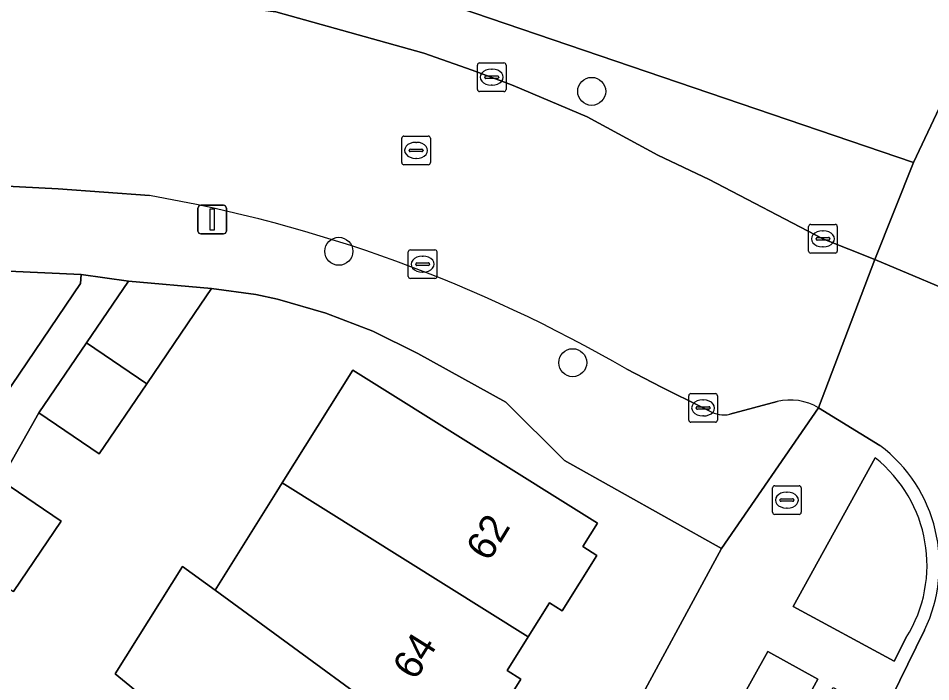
# Model space of a CAD drawing. Extents: x 161354 to 162026, y 386504 to 387460.
# Drawn here: x 161596.6 to 161628.46, y 386906.3 to 386929.48 of the extents above; entities that cross this region are included whole.
import ezdxf

# ---------------------------------------------------------------- set-up
doc = ezdxf.new("R2010")
doc.units = 0
for name, color, linetype in [('IMGEO_Boom', 7, 'Continuous'), ('IMGEO_Brandkraan', 7, 'Continuous'), ('IMGEO_Erf', 7, 'Continuous'), ('IMGEO_Groenvoorziening', 7, 'Continuous'), ('IMGEO_Kolk', 7, 'Continuous'), ('IMGEO_Lichtmast', 7, 'Continuous'), ('IMGEO_Pand', 7, 'Continuous'), ('IMGEO_Pand_nummerreeks', 7, 'Continuous'), ('IMGEO_Rijbaan_lokaal_open', 7, 'Continuous'), ('IMGEO_Rioolput', 7, 'Continuous'), ('IMGEO_Voetpad_open', 7, 'Continuous')]:
    doc.layers.add(name, color=color, linetype=linetype)

msp = doc.modelspace()

# ---------------------------------------------------------------- linework, layer by layer
at = {"layer": 'IMGEO_Boom'}
for centre in [(161616.62, 386926.925), (161607.792, 386921.339), (161615.959, 386917.448)]:
    msp.add_circle(centre, 0.489, dxfattribs=at)
at = {"layer": 'IMGEO_Brandkraan'}
for p, q in [((161622.934, 386912.223), (161622.934, 386913.075)), ((161623.009, 386913.149), (161623.861, 386913.149)), ((161623.935, 386913.075), (161623.935, 386912.223)), ((161623.422, 386912.929), (161623.447, 386912.929)), ((161623.193, 386912.643), (161623.193, 386912.655)), ((161623.631, 386912.606), (161623.233, 386912.606)), ((161623.236, 386912.692), (161623.634, 386912.692)), ((161623.677, 386912.655), (161623.677, 386912.643)), ((161623.861, 386912.149), (161623.009, 386912.149)), ((161623.445, 386912.369), (161623.42, 386912.369))]:
    msp.add_line(p, q, dxfattribs=at)
for points in [[(161622.934, 386912.223), (161622.934, 386913.075)], [(161623.009, 386913.149), (161623.861, 386913.149)], [(161623.935, 386913.075), (161623.935, 386912.223)], [(161623.861, 386912.149), (161623.009, 386912.149)]]:
    msp.add_lwpolyline(points, dxfattribs=at)
for centre, radius, start, end in [((161623.011, 386913.073), 0.0765, 91.552, 178.448), ((161623.011, 386913.073), 0.0765, 91.552, 178.448), ((161623.859, 386913.073), 0.0765, 1.552, 88.448), ((161623.859, 386913.073), 0.0765, 1.552, 88.448), ((161623.233, 386912.652), 0.0403, 85.8775, 175.7526), ((161623.23, 386912.642), 0.0366, 178.938, 274.7102), ((161623.634, 386912.649), 0.043, 264.8664, 352.4533), ((161623.638, 386912.654), 0.0386, 1.7309, 96.639), ((161623.011, 386912.225), 0.0765, 181.552, 268.448), ((161623.011, 386912.225), 0.0765, 181.552, 268.448), ((161623.859, 386912.225), 0.0765, 271.552, 358.448), ((161623.859, 386912.225), 0.0765, 271.552, 358.448)]:
    msp.add_arc(centre, radius, start, end, dxfattribs=at)
for centre, major_axis, ratio, start_param, end_param in [((161623.421, 386912.649), (-0.387, 0.002), 0.722429, 4.712389, 7.853982), ((161623.446, 386912.649), (-0.39, 0.002), 0.717154, 1.570796, 4.712389)]:
    msp.add_ellipse(centre, major_axis=major_axis, ratio=ratio, start_param=start_param, end_param=end_param, dxfattribs=at)
at = {"layer": 'IMGEO_Erf'}
for points in [[(161609.772, 386930.611), (161627.852, 386924.437), (161646.394, 386963.7)], [(161601.088, 386879.5), (161603.425, 386882.36), (161602.205, 386883.499), (161605.511, 386887.3), (161609.426, 386892.17), (161613.199, 386897.541), (161617.812, 386904.79), (161621.155, 386910.96), (161615.666, 386914.035), (161613.626, 386916.073), (161610.545, 386917.769), (161608.974, 386918.547), (161607.34, 386919.182), (161605.655, 386919.668), (161604.896, 386919.835), (161603.346, 386920.042), (161602.754, 386919.169), (161601.089, 386916.715), (161599.424, 386914.261), (161597.317, 386915.691), (161595.992, 386913.34), (161598.099, 386911.91), (161596.434, 386909.456)], [(161601.082, 386905.687), (161599.987, 386906.575), (161602.337, 386910.326), (161603.469, 386909.498), (161605.633, 386912.954), (161605.816, 386913.247), (161608.286, 386917.191), (161616.824, 386911.844), (161616.312, 386911.025), (161616.802, 386910.718), (161615.587, 386908.777), (161615.142, 386909.055), (161614.403, 386907.875), (161613.665, 386906.697), (161614.148, 386906.394), (161612.989, 386904.544)]]:
    msp.add_lwpolyline(points, dxfattribs=at)
at = {"layer": 'IMGEO_Groenvoorziening'}
for points in [[(161626.513, 386914.125), (161623.657, 386908.936)], [(161623.657, 386908.936), (161627.184, 386907.027), (161627.603, 386907.844)]]:
    msp.add_lwpolyline(points, dxfattribs=at)
msp.add_lwpolyline([(161624.515, 386906.389), (161622.768, 386907.364), (161621.746, 386905.523), (161623.499, 386904.549)], close=True, dxfattribs=at)
msp.add_arc((161623.541, 386910.374), 4.786, 328.082, 51.608, dxfattribs=at)
at = {"layer": 'IMGEO_Kolk'}
for p, q in [((161612.63, 386926.993), (161612.63, 386927.845)), ((161612.705, 386927.919), (161613.557, 386927.919)), ((161613.118, 386927.699), (161613.143, 386927.699)), ((161613.631, 386927.845), (161613.631, 386926.993)), ((161612.889, 386927.413), (161612.889, 386927.425)), ((161613.327, 386927.376), (161612.929, 386927.376)), ((161612.932, 386927.462), (161613.33, 386927.462)), ((161613.373, 386927.425), (161613.373, 386927.413)), ((161613.141, 386927.139), (161613.116, 386927.139)), ((161613.557, 386926.919), (161612.705, 386926.919)), ((161624.269, 386922.275), (161625.121, 386922.275)), ((161624.194, 386921.349), (161624.194, 386922.201)), ((161624.682, 386922.055), (161624.707, 386922.055)), ((161625.195, 386922.201), (161625.195, 386921.349)), ((161624.453, 386921.769), (161624.453, 386921.781)), ((161624.891, 386921.732), (161624.493, 386921.732)), ((161624.496, 386921.818), (161624.894, 386921.818)), ((161624.937, 386921.781), (161624.937, 386921.769)), ((161610.218, 386920.463), (161610.218, 386921.315)), ((161610.293, 386921.389), (161611.145, 386921.389)), ((161611.219, 386921.315), (161611.219, 386920.463)), ((161624.705, 386921.495), (161624.68, 386921.495)), ((161610.706, 386921.169), (161610.731, 386921.169)), ((161625.121, 386921.275), (161624.269, 386921.275)), ((161610.477, 386920.883), (161610.477, 386920.895)), ((161610.915, 386920.846), (161610.517, 386920.846)), ((161610.52, 386920.932), (161610.918, 386920.932)), ((161610.961, 386920.895), (161610.961, 386920.883)), ((161611.145, 386920.389), (161610.293, 386920.389)), ((161610.729, 386920.609), (161610.704, 386920.609)), ((161620.01, 386915.441), (161620.01, 386916.293)), ((161620.085, 386916.367), (161620.937, 386916.367)), ((161621.011, 386916.293), (161621.011, 386915.441)), ((161620.312, 386915.91), (161620.71, 386915.91)), ((161620.498, 386916.147), (161620.523, 386916.147)), ((161620.269, 386915.861), (161620.269, 386915.873)), ((161620.707, 386915.824), (161620.309, 386915.824)), ((161620.521, 386915.587), (161620.496, 386915.587)), ((161620.753, 386915.873), (161620.753, 386915.861)), ((161620.937, 386915.367), (161620.085, 386915.367))]:
    msp.add_line(p, q, dxfattribs=at)
for points in [[(161612.63, 386926.993), (161612.63, 386927.845)], [(161612.705, 386927.919), (161613.557, 386927.919)], [(161613.631, 386927.845), (161613.631, 386926.993)], [(161613.557, 386926.919), (161612.705, 386926.919)], [(161624.269, 386922.275), (161625.121, 386922.275)], [(161624.194, 386921.349), (161624.194, 386922.201)], [(161625.195, 386922.201), (161625.195, 386921.349)], [(161610.218, 386920.463), (161610.218, 386921.315)], [(161610.293, 386921.389), (161611.145, 386921.389)], [(161611.219, 386921.315), (161611.219, 386920.463)], [(161625.121, 386921.275), (161624.269, 386921.275)], [(161611.145, 386920.389), (161610.293, 386920.389)], [(161620.01, 386915.441), (161620.01, 386916.293)], [(161620.085, 386916.367), (161620.937, 386916.367)], [(161621.011, 386916.293), (161621.011, 386915.441)], [(161620.937, 386915.367), (161620.085, 386915.367)]]:
    msp.add_lwpolyline(points, dxfattribs=at)
for centre, radius, start, end in [((161612.707, 386927.843), 0.0765, 91.552, 178.448), ((161612.707, 386927.843), 0.0765, 91.552, 178.448), ((161613.555, 386927.843), 0.0765, 1.552, 88.448), ((161613.555, 386927.843), 0.0765, 1.552, 88.448), ((161612.929, 386927.422), 0.0403, 85.8775, 175.7526), ((161612.926, 386927.412), 0.0366, 178.938, 274.7102), ((161613.33, 386927.419), 0.043, 264.8664, 352.4533), ((161613.334, 386927.424), 0.0386, 1.7309, 96.639), ((161612.707, 386926.995), 0.0765, 181.552, 268.448), ((161612.707, 386926.995), 0.0765, 181.552, 268.448), ((161613.555, 386926.995), 0.0765, 271.552, 358.448), ((161613.555, 386926.995), 0.0765, 271.552, 358.448), ((161624.271, 386922.199), 0.0765, 91.552, 178.448), ((161624.271, 386922.199), 0.0765, 91.552, 178.448), ((161625.119, 386922.199), 0.0765, 1.552, 88.448), ((161625.119, 386922.199), 0.0765, 1.552, 88.448), ((161624.493, 386921.778), 0.0403, 85.8775, 175.7526), ((161624.49, 386921.768), 0.0366, 178.938, 274.7102), ((161624.894, 386921.775), 0.043, 264.8664, 352.4533), ((161624.898, 386921.78), 0.0386, 1.7309, 96.639), ((161610.295, 386921.313), 0.0765, 91.552, 178.448), ((161610.295, 386921.313), 0.0765, 91.552, 178.448), ((161611.143, 386921.313), 0.0765, 1.552, 88.448), ((161611.143, 386921.313), 0.0765, 1.552, 88.448), ((161624.271, 386921.351), 0.0765, 181.552, 268.448), ((161624.271, 386921.351), 0.0765, 181.552, 268.448), ((161625.119, 386921.351), 0.0765, 271.552, 358.448), ((161625.119, 386921.351), 0.0765, 271.552, 358.448), ((161610.517, 386920.892), 0.0403, 85.8775, 175.7526), ((161610.514, 386920.882), 0.0366, 178.938, 274.7102), ((161610.918, 386920.889), 0.043, 264.8664, 352.4533), ((161610.922, 386920.894), 0.0386, 1.7309, 96.639), ((161610.295, 386920.465), 0.0765, 181.552, 268.448), ((161610.295, 386920.465), 0.0765, 181.552, 268.448), ((161611.143, 386920.465), 0.0765, 271.552, 358.448), ((161611.143, 386920.465), 0.0765, 271.552, 358.448), ((161620.087, 386916.291), 0.0765, 91.552, 178.448), ((161620.087, 386916.291), 0.0765, 91.552, 178.448), ((161620.935, 386916.291), 0.0765, 1.552, 88.448), ((161620.935, 386916.291), 0.0765, 1.552, 88.448), ((161620.309, 386915.87), 0.0403, 85.8775, 175.7526), ((161620.714, 386915.872), 0.0386, 1.7309, 96.639), ((161620.306, 386915.86), 0.0366, 178.938, 274.7102), ((161620.71, 386915.867), 0.043, 264.8664, 352.4533), ((161620.087, 386915.443), 0.0765, 181.552, 268.448), ((161620.087, 386915.443), 0.0765, 181.552, 268.448), ((161620.935, 386915.443), 0.0765, 271.552, 358.448), ((161620.935, 386915.443), 0.0765, 271.552, 358.448)]:
    msp.add_arc(centre, radius, start, end, dxfattribs=at)
for centre, major_axis, ratio, start_param, end_param in [((161613.117, 386927.419), (-0.387, 0.002), 0.722429, 4.712389, 7.853982), ((161613.142, 386927.419), (-0.39, 0.002), 0.717154, 1.570796, 4.712389), ((161624.681, 386921.775), (-0.387, 0.002), 0.722429, 4.712389, 7.853982), ((161624.706, 386921.775), (-0.39, 0.002), 0.717154, 1.570796, 4.712389), ((161610.705, 386920.889), (-0.387, 0.002), 0.722429, 4.712389, 7.853982), ((161610.73, 386920.889), (-0.39, 0.002), 0.717154, 1.570796, 4.712389), ((161620.497, 386915.867), (-0.387, 0.002), 0.722429, 4.712389, 7.853982), ((161620.522, 386915.867), (-0.39, 0.002), 0.717154, 1.570796, 4.712389)]:
    msp.add_ellipse(centre, major_axis=major_axis, ratio=ratio, start_param=start_param, end_param=end_param, dxfattribs=at)
at = {"layer": 'IMGEO_Lichtmast'}
for p, q in [((161602.975, 386922.947), (161603.765, 386922.947)), ((161603.765, 386922.947), (161602.975, 386922.947)), ((161602.875, 386922.047), (161602.875, 386922.847)), ((161602.875, 386922.847), (161602.875, 386922.047)), ((161603.865, 386922.847), (161603.865, 386922.047)), ((161603.865, 386922.047), (161603.865, 386922.847)), ((161603.765, 386921.947), (161602.975, 386921.947)), ((161602.975, 386921.947), (161603.765, 386921.947))]:
    msp.add_line(p, q, dxfattribs=at)
msp.add_lwpolyline([(161603.295, 386922.822), (161603.445, 386922.822), (161603.445, 386922.072), (161603.295, 386922.072), (161603.295, 386922.822)], dxfattribs=at)
for centre, start, end in [((161602.975, 386922.847), 90, 180), ((161602.975, 386922.847), 90, 180), ((161603.765, 386922.847), 0, 90), ((161603.765, 386922.847), 360, 90), ((161602.975, 386922.047), 180, 270), ((161602.975, 386922.047), 180, 270), ((161603.765, 386922.047), 270, 0), ((161603.765, 386922.047), 270, 0)]:
    msp.add_arc(centre, 0.1, start, end, dxfattribs=at)
at = {"layer": 'IMGEO_Pand'}
for points in [[(161598.77, 386920.211), (161598.792, 386920.532), (161580.52, 386921.368), (161577.253, 386921.501), (161576.946, 386914.905), (161584.039, 386914.6), (161587.487, 386912.327), (161591.562, 386909.562)], [(161603.346, 386920.042), (161600.443, 386920.298), (161598.982, 386918.145), (161601.089, 386916.715), (161602.754, 386919.169)], [(161598.982, 386918.145), (161597.317, 386915.691), (161599.424, 386914.261), (161601.089, 386916.715)], [(161614.403, 386907.875), (161615.142, 386909.055), (161615.587, 386908.777), (161616.802, 386910.718), (161616.312, 386911.025), (161616.824, 386911.844), (161608.286, 386917.191), (161605.816, 386913.247)], [(161596.434, 386909.456), (161598.099, 386911.91), (161595.992, 386913.34), (161595.871, 386913.161), (161594.283, 386910.821)], [(161605.816, 386913.247), (161605.633, 386912.954), (161603.469, 386909.498), (161611.674, 386903.494), (161612.517, 386904.84), (161612.989, 386904.544), (161614.148, 386906.394), (161613.665, 386906.697), (161614.403, 386907.875)], [(161603.469, 386909.498), (161602.337, 386910.326), (161599.987, 386906.575), (161601.082, 386905.687), (161609.038, 386899.236), (161610.001, 386900.774), (161610.467, 386900.482), (161611.628, 386902.336), (161611.14, 386902.642), (161611.674, 386903.494)]]:
    msp.add_lwpolyline(points, close=True, dxfattribs=at)
at = {"layer": 'IMGEO_Rijbaan_lokaal_open'}
for points in [[(161616.458, 386926.031), (161613.881, 386927.135), (161613.577, 386927.247), (161612.449, 386927.671), (161610.763, 386928.26), (161605.593, 386929.698), (161604.597, 386929.83), (161601.539, 386930.333), (161598.333, 386930.613), (161592.141, 386930.873), (161575.793, 386931.829), (161567.116, 386932.155), (161566.824, 386924.98), (161576.41, 386924.59), (161580.19, 386924.436), (161597.994, 386923.524), (161601.18, 386923.286)], [(161624.541, 386915.869), (161626.509, 386921.053), (161624.695, 386921.775), (161620.72, 386923.846), (161618.926, 386924.702), (161616.458, 386926.031)], [(161629.99, 386919.584), (161626.509, 386921.053), (161624.541, 386915.869), (161626.684, 386914.559)], [(161628.236, 386908.1), (161626.801, 386905.161), (161625.799, 386903.114), (161625.763, 386903.031), (161625.741, 386902.981), (161627.425, 386902.148), (161629.437, 386901.161), (161631.15, 386900.341), (161632.194, 386902.501), (161630.512, 386903.319), (161638.615, 386919.995), (161640.317, 386919.149)], [(161617.847, 386917.219), (161619.059, 386916.595), (161620.511, 386915.867), (161620.727, 386915.768)], [(161621.443, 386915.645), (161623.095, 386916.088)]]:
    msp.add_lwpolyline(points, dxfattribs=at)
for centre, radius, start, end in [((161592.585, 386873.747), 50.279, 59.8386, 80.1571), ((161623.553, 386914.229), 1.915, 58.9395, 103.8363), ((161621.254, 386916.689), 1.061, 240.235, 280.2698), ((161623.529, 386910.385), 5.232, 334.1075, 52.9148)]:
    msp.add_arc(centre, radius, start, end, dxfattribs=at)
at = {"layer": 'IMGEO_Rioolput'}
for p, q in [((161609.989, 386924.438), (161609.989, 386925.29)), ((161610.064, 386925.364), (161610.916, 386925.364)), ((161610.477, 386925.144), (161610.502, 386925.144)), ((161610.99, 386925.29), (161610.99, 386924.438)), ((161610.248, 386924.858), (161610.248, 386924.87)), ((161610.686, 386924.821), (161610.288, 386924.821)), ((161610.291, 386924.907), (161610.689, 386924.907)), ((161610.732, 386924.87), (161610.732, 386924.858)), ((161610.5, 386924.584), (161610.475, 386924.584)), ((161610.916, 386924.364), (161610.064, 386924.364))]:
    msp.add_line(p, q, dxfattribs=at)
for points in [[(161609.989, 386924.438), (161609.989, 386925.29)], [(161610.064, 386925.364), (161610.916, 386925.364)], [(161610.99, 386925.29), (161610.99, 386924.438)], [(161610.916, 386924.364), (161610.064, 386924.364)]]:
    msp.add_lwpolyline(points, dxfattribs=at)
for centre, radius, start, end in [((161610.066, 386925.288), 0.0765, 91.552, 178.448), ((161610.066, 386925.288), 0.0765, 91.552, 178.448), ((161610.914, 386925.288), 0.0765, 1.552, 88.448), ((161610.914, 386925.288), 0.0765, 1.552, 88.448), ((161610.288, 386924.867), 0.0403, 85.8775, 175.7526), ((161610.285, 386924.857), 0.0366, 178.938, 274.7102), ((161610.689, 386924.864), 0.043, 264.8664, 352.4533), ((161610.693, 386924.869), 0.0386, 1.7309, 96.639), ((161610.066, 386924.44), 0.0765, 181.552, 268.448), ((161610.066, 386924.44), 0.0765, 181.552, 268.448), ((161610.914, 386924.44), 0.0765, 271.552, 358.448), ((161610.914, 386924.44), 0.0765, 271.552, 358.448)]:
    msp.add_arc(centre, radius, start, end, dxfattribs=at)
for centre, major_axis, ratio, start_param, end_param in [((161610.476, 386924.864), (-0.387, 0.002), 0.722429, 4.712389, 7.853982), ((161610.501, 386924.864), (-0.39, 0.002), 0.717154, 1.570796, 4.712389)]:
    msp.add_ellipse(centre, major_axis=major_axis, ratio=ratio, start_param=start_param, end_param=end_param, dxfattribs=at)
at = {"layer": 'IMGEO_Voetpad_open'}
for points in [[(161651.637, 386961.362), (161650.919, 386961.618), (161648.475, 386956.529), (161647.467, 386954.43), (161645.167, 386955.52), (161646.203, 386957.692), (161648.603, 386962.721), (161646.394, 386963.7), (161627.852, 386924.437), (161626.509, 386921.053), (161629.99, 386919.584)], [(161592.141, 386930.873), (161598.333, 386930.613), (161601.539, 386930.333), (161604.597, 386929.83), (161605.593, 386929.698), (161610.763, 386928.26), (161612.449, 386927.671), (161613.577, 386927.247), (161613.881, 386927.135), (161616.458, 386926.031), (161618.926, 386924.702), (161620.72, 386923.846), (161624.695, 386921.775), (161626.509, 386921.053), (161627.852, 386924.437), (161609.772, 386930.611), (161601.658, 386933.506)], [(161601.18, 386923.286), (161597.994, 386923.524), (161580.19, 386924.436)], [(161518.298, 386923.91), (161528.584, 386923.49), (161530.282, 386923.42), (161565.693, 386921.973), (161567.391, 386921.904), (161567.629, 386921.894), (161575.828, 386921.559), (161577.253, 386921.501), (161580.52, 386921.368), (161598.792, 386920.532), (161600.443, 386920.298), (161603.346, 386920.042), (161604.896, 386919.835), (161605.655, 386919.668), (161607.34, 386919.182), (161608.974, 386918.547), (161610.545, 386917.769), (161613.626, 386916.073), (161615.666, 386914.035), (161621.155, 386910.96), (161624.541, 386915.869)], [(161620.727, 386915.768), (161620.511, 386915.867), (161619.059, 386916.595), (161617.847, 386917.219)], [(161623.095, 386916.088), (161621.443, 386915.645)], [(161626.684, 386914.559), (161624.541, 386915.869), (161621.155, 386910.96), (161617.812, 386904.79), (161613.199, 386897.541), (161609.426, 386892.17), (161605.511, 386887.3), (161602.205, 386883.499), (161603.425, 386882.36), (161601.088, 386879.5), (161596.783, 386874.819), (161589.161, 386867.257), (161578.702, 386858.612), (161569.609, 386852.318), (161562.581, 386848.097), (161561.221, 386847.589), (161545.191, 386839.884), (161543.789, 386836.438), (161541.337, 386835.451), (161537.295, 386833.825), (161536.546, 386833.523), (161529.161, 386831.19), (161515.819, 386828.343), (161514.452, 386828.372)], [(161623.657, 386908.936), (161626.513, 386914.125)], [(161627.603, 386907.844), (161627.184, 386907.027), (161623.657, 386908.936)], [(161623.901, 386903.492), (161623.791, 386903.815), (161625.051, 386906.108), (161626.801, 386905.161), (161628.236, 386908.1)]]:
    msp.add_lwpolyline(points, dxfattribs=at)
for points in [[(161597.317, 386915.691), (161598.982, 386918.145), (161600.443, 386920.298), (161598.792, 386920.532), (161598.77, 386920.211), (161591.562, 386909.562), (161591.384, 386909.3), (161592.662, 386908.432), (161594.283, 386910.821), (161595.871, 386913.161), (161595.992, 386913.34)], [(161620.349, 386903.005), (161621.746, 386905.523), (161622.768, 386907.364), (161624.515, 386906.389), (161623.499, 386904.549), (161622.102, 386902.02)]]:
    msp.add_lwpolyline(points, close=True, dxfattribs=at)
for centre, radius, start, end in [((161592.585, 386873.747), 50.279, 59.8386, 80.1571), ((161623.553, 386914.229), 1.915, 58.9395, 103.8363), ((161621.254, 386916.689), 1.061, 240.235, 280.2698), ((161623.529, 386910.385), 5.232, 334.1075, 52.9148), ((161623.541, 386910.374), 4.786, 328.082, 51.608)]:
    msp.add_arc(centre, radius, start, end, dxfattribs=at)

# ---------------------------------------------------------------- texts
at = {"layer": 'IMGEO_Pand_nummerreeks'}
for s, rotation, p in [('62', 58.6164, (161613.031, 386910.464)), ('64', 58.0795, (161610.462, 386906.316))]:
    msp.add_text(s, height=1, rotation=rotation, dxfattribs=at).set_placement(p)

doc.saveas('drawing.dxf')
